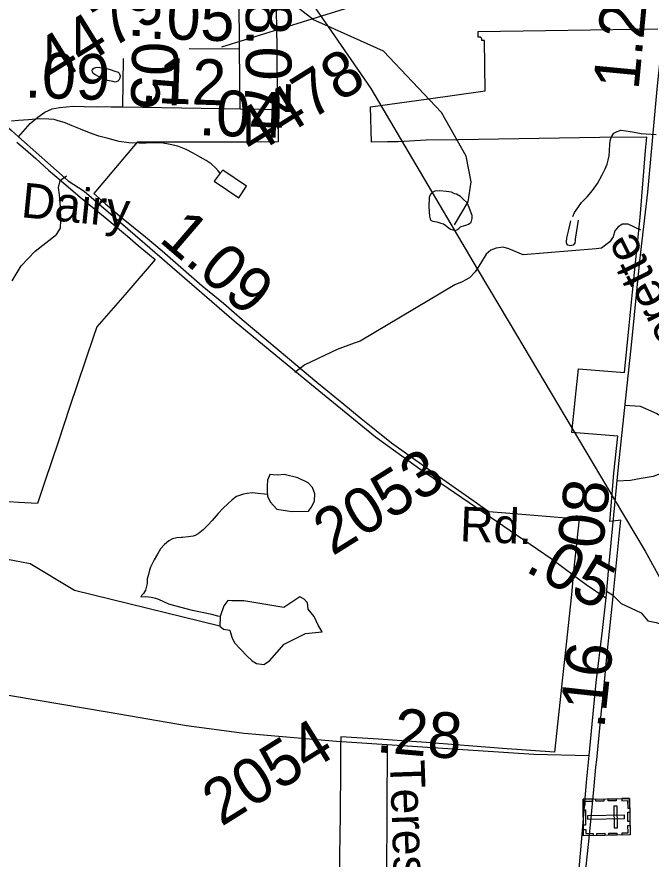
# Model space of a CAD drawing. Extents: x 2001466 to 31450019, y -30647475 to 847247.
# Drawn here: x 2157760 to 2161232, y 796489 to 801097 of the extents above; entities that cross this region are included whole.
import ezdxf

# ---------------------------------------------------------------- set-up
doc = ezdxf.new("R2010")
doc.units = 0
for name, color, linetype in [('Exist Boundary Political City Limit New', 7, 'Continuous'), ('Exist Cultural Cemetery CELL', 7, 'Continuous'), ('Exist Hydrographic Creek Single Shore', 7, 'Continuous'), ('Exist Hydrographic Misc Water Feature', 7, 'Continuous'), ('Exist Hydrographic Pond Under 1500 Sq Ft', 7, 'Continuous'), ('Exist Road Non-System Type 51', 7, 'Continuous'), ('Exist Road Non-System Type 51 Label', 7, 'Continuous'), ('Exist Road Secondary Mileage Hundredths English Label', 7, 'Continuous'), ('Exist Road Secondary Type 51 Attributed', 7, 'Continuous'), ('Exist Road Secondary Type 51 Label', 7, 'Continuous'), ('Exist Road Secondary Type 51 Number Label', 7, 'Continuous'), ('Exist Utilities Electrical Transmission Line', 7, 'Continuous'), ('Map Preparation Boundary City Limit Buffer Line', 7, 'Continuous')]:
    doc.layers.add(name, color=color, linetype=linetype)

msp = doc.modelspace()

# ---------------------------------------------------------------- linework, layer by layer
at = {"layer": 'Exist Boundary Political City Limit New'}
for points in [[(2159180.2, 801131.1), (2159181.5, 801035.1), (2159181.5, 801026.1), (2159182.8, 800940.1), (2159184, 800844.2), (2159185.2, 800748.2), (2159187, 800640), (2159188, 800580.8), (2159191, 800412.8), (2159063, 800412.3), (2158973, 800412.4), (2158883, 800412.2), (2158793, 800412), (2158703, 800411.8), (2158613, 800411.6), (2158523, 800411.4), (2158433, 800411.1), (2158418, 800411.1), (2158181, 800130), (2158246, 800074.1), (2158332.8, 800000), (2158463.5, 799893)], [(2160869.5, 796383.6), (2160888.8, 796568.5), (2160902, 796695.5), (2160921, 796888.5), (2160929.2, 796992.7), (2160934.2, 797032.9), (2160958.2, 797283.1), (2160974.2, 797439.2), (2160990.2, 797596.6), (2161021.8, 797907.9), (2161025.5, 797945.8), (2161061, 798292.5), (2161066.2, 798344.5), (2161006, 798336.9), (2161007.8, 798353.3), (2161009.8, 798377.9), (2161017, 798463.3), (2161028.8, 798601.6), (2161049.8, 798803.2), (2160797.8, 798823.1), (2160817.8, 799017.1), (2160834, 799172.2), (2161086, 799152.4), (2161111.2, 799408.8), (2161129.5, 799591.3), (2161172, 800000), (2161201, 800365.9), (2161209.2, 800439.6), (2160951.2, 800436.9), (2160176.2, 800424.2), (2160000, 800422.9), (2159846.5, 800413.9), (2159833.2, 800413.4), (2159806.8, 800413), (2159789.2, 800412.8), (2159702, 800411.7), (2159695.8, 800605.1), (2160000, 800647.5), (2160324, 800692.6), (2160320, 800967.4), (2160305, 800967.2), (2160305, 800974.2), (2160304.5, 800976.2), (2160303.8, 800978.1), (2160303, 800979.9), (2160302, 800981.6), (2160300.5, 800983.1), (2160299, 800984.4), (2160297.5, 800985.6), (2160295, 800986.9), (2160284.8, 800986.8), (2160285, 801016.4), (2161268.2, 801031.9)], [(2157759.5, 800412.6), (2157807.5, 800371.4), (2157864.8, 800322.8), (2157934, 800257.6), (2158002, 800199.3), (2158106.5, 800110.1), (2158196.2, 800038), (2158244, 800000), (2158366, 799896.8), (2158425, 799847), (2158517.8, 799769.3), (2158352, 799576.4), (2158198.2, 799401.8), (2158180.5, 799348.1), (2158049, 798960.3), (2157988, 798775.5), (2157914, 798555.1)], [(2158463.5, 799893), (2158555, 799816.5), (2158775, 799626.5), (2158891, 799530.1), (2158993, 799441.9), (2159128.5, 799328.9), (2159241.5, 799233.2), (2159403, 799099), (2159549.8, 798977.7), (2159644.8, 798900.4), (2159727.2, 798834.3), (2159810.8, 798766.4), (2160000, 798632.5), (2160249.8, 798456.5), (2160343, 798390.6), (2160436, 798382.9), (2160766.5, 798357.3), (2160837.5, 798351.2), (2160806.8, 798064.2), (2160797, 797936.7), (2160766.8, 797666.1), (2160749.8, 797515.1), (2160702.5, 797074.1), (2160418.8, 797095.2), (2160000, 797126.9), (2159817, 797139.9), (2159740, 797145.3), (2159532.8, 797158.4), (2159531.2, 797098.4), (2159531.2, 797085.2), (2159531, 796939.2), (2159530, 796788.4), (2159529.5, 796710.1), (2159528.8, 796638.3), (2159526.8, 796489.6), (2159524.8, 796337.4)], [(2157914, 798555.1), (2157872.8, 798434.6), (2157768.2, 798439.9), (2157715.8, 798443.1)]]:
    msp.add_lwpolyline(points, dxfattribs=at)
at = {"layer": 'Exist Cultural Cemetery CELL'}
for points in [[(2161114.2, 796820.7), (2161117.4, 796621.6), (2160862.8, 796617.5), (2160859.6, 796816.5)], [(2160860.2, 796783.5), (2160871.7, 796783.6), (2160871.3, 796805.6), (2160911.7, 796806.3), (2160911.5, 796817.4), (2160859.6, 796816.6)], [(2160929.5, 796817.7), (2160972.8, 796818.4), (2160973, 796807), (2160929.7, 796806.3)], [(2160996.7, 796818.8), (2161040, 796819.5), (2161040.2, 796808.1), (2160996.9, 796807.4)], [(2161046.8, 796778.8), (2161028.1, 796778.5), (2161030, 796660.7), (2161048.7, 796661)], [(2161070.9, 796820), (2161071.1, 796808.6), (2161103.2, 796809.1), (2161103.9, 796768.6), (2161115, 796768.8), (2161114.2, 796820.7)], [(2160872, 796759.3), (2160873.4, 796674.4), (2160862, 796674.2), (2160860.6, 796759.1)], [(2161086.7, 796711.2), (2161086.4, 796729.9), (2160883.6, 796726.6), (2160883.9, 796707.9)], [(2161115.4, 796746.6), (2161116.2, 796694.8), (2161104.8, 796694.6), (2161104, 796746.4)], [(2160862.3, 796650.6), (2160873.8, 796650.8), (2160874.1, 796628.8), (2160914.5, 796629.4), (2160914.7, 796618.3), (2160862.8, 796617.5)], [(2161074.1, 796620.8), (2161073.9, 796632.2), (2161106.1, 796632.7), (2161105.4, 796673.3), (2161116.5, 796673.4), (2161117.4, 796621.5)], [(2160934.9, 796630), (2160978.2, 796630.7), (2160978.4, 796619.3), (2160935.1, 796618.6)], [(2161000.8, 796631.1), (2161044.1, 796631.8), (2161044.3, 796620.4), (2161001, 796619.7)]]:
    msp.add_lwpolyline(points, close=True, dxfattribs=at)
at = {"layer": 'Exist Hydrographic Creek Single Shore'}
msp.add_lwpolyline([(2158871.1, 797762.9), (2158076.2, 797958.7), (2157833.2, 798104.7), (2157700.3, 798130.5), (2157516.2, 798245.8), (2157099.3, 798310.2), (2156632.2, 798457.5), (2156572.2, 798464.7)], dxfattribs=at)
at = {"layer": 'Exist Hydrographic Misc Water Feature'}
for points in [[(2159461.9, 801046), (2159383.2, 801081.2), (2159165.2, 801253), (2158822.4, 801453.6), (2158646.2, 801627.8), (2158396.3, 801682.2), (2158196.3, 801807.7), (2158149.1, 801853.8)], [(2160155.2, 799959.7), (2160230.3, 800086.1), (2160246.3, 800194.1), (2160220.2, 800335.7), (2160085.3, 800574.6), (2159767.3, 800909.3), (2159461.9, 801046)], [(2158270.6, 800808.7), (2158296.4, 800800.8), (2158314.7, 800794.8), (2158320.4, 800789), (2158322.5, 800783), (2158324.9, 800774.9), (2158323.1, 800761), (2158318.8, 800751.1), (2158312.6, 800745.1), (2158308.5, 800742.9), (2158298.9, 800740.7), (2158284.7, 800742.9), (2158256.8, 800748.7), (2158226.9, 800760.6), (2158206.8, 800770.5), (2158186.7, 800782.1), (2158178.3, 800788.2), (2158174.6, 800796.1), (2158172.6, 800804.1), (2158174.8, 800810.3), (2158180.6, 800816.3), (2158192.7, 800820.1), (2158204.3, 800822.4), (2158214.8, 800820.4), (2158232.2, 800818.6), (2158250.3, 800814.6), (2158270.6, 800808.7)], [(2158873.6, 800242.1), (2158861.5, 800254), (2158847.2, 800272), (2158823.2, 800293.9), (2158796.7, 800311.7), (2158763.3, 800329.7), (2158724.8, 800351.3), (2158686.8, 800371.3), (2158640.5, 800388.9), (2158598.9, 800398.8), (2158552.7, 800408.2), (2158510.7, 800408.1), (2158468.7, 800405.9), (2158428.7, 800405.9), (2158372.9, 800407.4), (2158320.6, 800414.9), (2158260.3, 800431), (2158208.2, 800444.5), (2158158.4, 800462.2), (2158108.2, 800482), (2158062.2, 800501.5), (2158024.5, 800517.3), (2157980, 800531), (2157964, 800535), (2157934.3, 800536.7), (2157886.1, 800538.7), (2157824.6, 800534.2), (2157768.2, 800530.2), (2157730.1, 800525.7)], [(2160802.6, 800005.1), (2160812.2, 800027.1), (2160830, 800053.2), (2160851.8, 800081.5), (2160881.7, 800113.5), (2160911.2, 800147.6), (2160939.3, 800186), (2160964.8, 800232.1), (2160980.8, 800266.1), (2160990.6, 800292.2), (2160996.5, 800312.4), (2161002.1, 800336.3), (2161004.3, 800362.4), (2161006, 800402.3), (2161009.9, 800426), (2161015.6, 800440.2), (2161027.9, 800460.2), (2161045.8, 800470.5), (2161065.4, 800476.5), (2161093.5, 800474.6), (2161129.6, 800468.8), (2161177.8, 800459), (2161259.6, 800453.6)], [(2158873.6, 800242.1), (2158840, 800198), (2158974.3, 800106.7), (2159017.8, 800171.2), (2158887.8, 800258.2), (2158873.6, 800242.1)], [(2160155.6, 800129.7), (2160140, 800137.3), (2160109.5, 800141.1), (2160075.9, 800145), (2160047.8, 800142.8), (2160033.6, 800136.8), (2160027.9, 800130.7), (2160021.9, 800122.7), (2160017.8, 800108.7), (2160016, 800056.7), (2160018.4, 800006.8), (2160022.3, 799992.8), (2160024.8, 799986.8), (2160028.5, 799983), (2160036.7, 799978.9), (2160059, 799975.1), (2160081, 799969), (2160094.7, 799965.2), (2160108.9, 799955.4), (2160120.8, 799945.5), (2160134.7, 799935.2), (2160146.8, 799931.4), (2160158.9, 799927.6), (2160168.5, 799931.8), (2160178.8, 799939.6), (2160184.5, 799945.6), (2160188.6, 799947.8), (2160192.7, 799949.6), (2160205, 799953.9), (2160223.1, 799960.1), (2160232.5, 799963.8), (2160238.9, 799968.2), (2160244.6, 799972.2), (2160248.5, 799980.1), (2160252.6, 799994.1), (2160252.6, 800009.9), (2160244.2, 800033.9), (2160236, 800053.8), (2160224.3, 800079.9), (2160202, 800101.5), (2160187.8, 800113.8), (2160165.9, 800127.7), (2160155.6, 800129.7)], [(2160833, 799984.4), (2160816.5, 799881.2), (2160815.8, 799874.3), (2160814, 799859.4), (2160805.2, 799848.8), (2160791, 799845.2), (2160775.7, 799848.1), (2160771, 799855.7), (2160768.8, 799864.8), (2160771.4, 799888.1), (2160779, 799924.9), (2160793.3, 799980.8)], [(2159131.3, 798484.4), (2159065.4, 798491.7), (2159047.3, 798493.6), (2159021.3, 798489.4), (2159001.4, 798485.5), (2158979, 798479.2), (2158963.2, 798473.4), (2158939.5, 798455.1), (2158915.7, 798432.8), (2158890, 798408.6), (2158861.9, 798380.4), (2158828.5, 798342.5), (2158806.2, 798316.3), (2158780.5, 798290.1), (2158752.2, 798268), (2158736.9, 798259.8), (2158724.8, 798256), (2158698.5, 798251.8), (2158666.7, 798249.7), (2158658.7, 798249.3), (2158636.6, 798247.4), (2158612.6, 798241.3), (2158591.1, 798231.2), (2158568.9, 798211), (2158547.2, 798187.1), (2158529.4, 798156.9), (2158511.5, 798126.7), (2158491.8, 798086.8), (2158485.7, 798070.6), (2158479.9, 798046.7), (2158473.8, 798022.5), (2158472.6, 797996.7), (2158468.5, 797974.6), (2158464.4, 797960.6), (2158452.5, 797942.5), (2158444.5, 797932.4), (2158438.9, 797922.3)], [(2158872.1, 797817.2), (2158861.1, 797818.7), (2158827.1, 797826.7), (2158764.8, 797840.2), (2158720.9, 797850), (2158653, 797867.6), (2158592.5, 797883.2), (2158536.5, 797908.8), (2158520.9, 797914.8), (2158494.7, 797920.8), (2158466.8, 797924.6), (2158438.9, 797922.3)]]:
    msp.add_lwpolyline(points, dxfattribs=at)
at = {"layer": 'Exist Hydrographic Pond Under 1500 Sq Ft'}
for points in [[(2159222.7, 798593), (2159188.1, 798590.6), (2159162.8, 798592.2), (2159145, 798592.8), (2159132.6, 798563.1), (2159130.8, 798528.8), (2159129.9, 798504.2), (2159132, 798474.5), (2159147.1, 798443.7), (2159183.6, 798404.1), (2159264.8, 798391.9), (2159356.7, 798392.7), (2159373.2, 798414.6), (2159389.4, 798449.1), (2159391.6, 798487.5), (2159379.1, 798523.1), (2159354.2, 798547.1), (2159298.2, 798574.4), (2159222.7, 798593)], [(2158872.1, 797817.2), (2158871.1, 797762.9), (2158891.3, 797747.3), (2158926.2, 797741.4), (2158937.4, 797704.3), (2158951, 797671.8), (2158986.6, 797636.1), (2159019.1, 797601.5), (2159047.4, 797574.2), (2159071.5, 797559.5), (2159111.4, 797554.3), (2159143.2, 797574.5), (2159223.5, 797665.5), (2159339.8, 797724.2), (2159432.1, 797733.6), (2159409.5, 797768.6), (2159388.1, 797817.5), (2159355.6, 797856.3), (2159350.3, 797892), (2159332.5, 797911.9), (2159309.4, 797923.5), (2159220.8, 797866.2), (2159002.4, 797901.4), (2158937.7, 797901.9), (2158914.3, 797904.6), (2158893.4, 797875.2), (2158872.1, 797817.2)]]:
    msp.add_lwpolyline(points, dxfattribs=at)
at = {"layer": 'Exist Road Non-System Type 51'}
msp.add_line((2160987.6, 797955.4), (2161021.3, 797935.1), dxfattribs=at)
for points in [[(2157735.2, 799652.6), (2157782.8, 799734.3), (2157860.7, 799816), (2157976.4, 799907.3), (2157998.2, 799941.4), (2158000.9, 799985), (2157998.2, 800057.2), (2157992.7, 800123.9), (2157987.3, 800163.4), (2157996.8, 800201.6), (2158032.5, 800227)], [(2161176.4, 799930), (2161107.2, 799963.7), (2161075.2, 799962.5), (2161050.9, 799949.1), (2161034.3, 799927.5), (2161023.5, 799893.7), (2161006.8, 799866.2), (2160960, 799831.3), (2160931.9, 799828), (2160531.2, 799795.7), (2160454, 799827.6), (2160422.2, 799836.4), (2160384.1, 799831.3), (2160353.9, 799820.1), (2160329.4, 799798.7), (2160304.3, 799757.3), (2160280, 799719.2)], [(2160280, 799719.2), (2160269, 799702.2), (2160238.2, 799668.9), (2160197.7, 799647.9), (2160157.3, 799630.9), (2159639.9, 799323.5), (2159605.7, 799312.4), (2159512.8, 799276.7), (2159336.8, 799193), (2159281.8, 799152.3)], [(2161087.7, 798972.3), (2161171.8, 798967.6), (2161263.5, 798928), (2161324.7, 798890.2), (2161391.2, 798838), (2161436.2, 798802), (2161465, 798769.6), (2161486.5, 798726.4), (2161465, 798704.8), (2161425.8, 798676.2), (2161401.3, 798658.8), (2161344.7, 798630.2), (2161281.9, 798597.7), (2161243.5, 798582.6), (2161177.2, 798571.7), (2161119.7, 798560.9), (2161044.8, 798557.8)], [(2161021.3, 797935.1), (2161068, 797887.4), (2161177.3, 797836.4), (2161214.3, 797793.5), (2161259.6, 797783), (2161413.6, 797730.5)], [(2159786.8, 797115.9), (2159783.5, 796395), (2159783.5, 796143.2), (2159783.5, 796060.5), (2159782.2, 795976.9), (2159791.3, 795893.2), (2159811.3, 795849.6), (2159833.1, 795816.9), (2159871.2, 795787.8), (2159929.4, 795769.6), (2160074.7, 795762.4), (2160223.6, 795756.9), (2160383.5, 795744.2), (2160536, 795738.7), (2160626.9, 795733.3), (2160770.6, 795721.3)]]:
    msp.add_lwpolyline(points, dxfattribs=at)
at = {"layer": 'Exist Road Secondary Type 51 Attributed'}
for p, q in [((2158978.7, 800921), (2158976.7, 801323.7)), ((2158978.7, 800921), (2158703, 800922.8)), ((2158983.1, 800594), (2158978.7, 800921)), ((2158340.4, 800605.3), (2158344.6, 800869.3)), ((2158340.4, 800605.3), (2158983.1, 800594)), ((2158983.1, 800594), (2159194.3, 800590.6))]:
    msp.add_line(p, q, dxfattribs=at)
for points in [[(2161731.9, 804608), (2161718.5, 804309.3), (2161746.5, 803816), (2161776.9, 803443.7), (2161775.7, 803248.5), (2161723.4, 803087.9), (2161552, 802639.6), (2161458.4, 802395), (2161420.7, 802252.7), (2161389.1, 802061.1), (2161330.7, 801350), (2161263.9, 800700.9), (2161211.6, 800138.2), (2161169, 799762.3), (2161124.1, 799318.9), (2161052.3, 798635.7), (2161001.3, 798105.9), (2160984.3, 797917.9)], [(2156464.2, 801568.3), (2156646.6, 801399.2), (2156994.3, 801100), (2157312.8, 800834.7), (2157729.8, 800477.7), (2157768.3, 800440.3)], [(2157768.3, 800440.3), (2157833.5, 800514), (2157874.4, 800548.7), (2157914.1, 800575.8), (2157953.4, 800593.5), (2157992.7, 800601.4), (2158070, 800608.1), (2158127.9, 800606.7), (2158201.4, 800604.4), (2158244.1, 800607.3), (2158275.5, 800605.3), (2158340.4, 800605.3)], [(2157768.3, 800440.3), (2158041.8, 800200.4), (2158128.6, 800143.1), (2158460.4, 799857.8), (2158950.4, 799435), (2159333.3, 799118.1), (2159722.4, 798799.4), (2159965.5, 798623.6), (2160310.8, 798390), (2160684, 798133.9), (2160876.1, 797991.5), (2160984.3, 797917.9)], [(2160984.3, 797917.9), (2160963.6, 797739.1), (2160929.6, 797455), (2160890.6, 797056)], [(2157474.5, 797425.8), (2158264.7, 797292.6), (2158687.8, 797219.6), (2159003.9, 797178.9), (2159509.6, 797133.8), (2160590.4, 797063.9), (2160890.6, 797056)], [(2160890.6, 797056), (2160877.3, 796910.6), (2160851.7, 796602.8), (2160823.8, 796293.2), (2160799.5, 796015.8), (2160753.3, 795544.4), (2160687.6, 795045), (2160649.9, 794544.3), (2160600.1, 794100.9), (2160589.2, 793812.5), (2160591.6, 793427.5), (2160600.1, 792934.2), (2160607.4, 792511.4), (2160601.3, 792043.6), (2160606.2, 791634.2), (2160615.9, 791483.4), (2160643.2, 791412.9)]]:
    msp.add_lwpolyline(points, dxfattribs=at)
at = {"layer": 'Exist Road Secondary Type 51 Number Label'}
msp.add_lwpolyline([(2158881.6, 800933.9), (2159559.8, 801143.6), (2159992.7, 801357.8)], dxfattribs=at)
at = {"layer": 'Exist Utilities Electrical Transmission Line'}
for points in [[(2158527, 802332.8), (2159204.5, 801411.3), (2159212.6, 801407.4), (2159461.9, 801046)], [(2159461.9, 801046), (2159697.3, 800704.9), (2160280, 799719.2)], [(2160280, 799719.2), (2160454.4, 799424.2), (2161029.4, 798458.7)], [(2161029.4, 798458.7), (2161199.2, 798173.6), (2161429.8, 797756.8)]]:
    msp.add_lwpolyline(points, dxfattribs=at)
at = {"layer": 'Map Preparation Boundary City Limit Buffer Line'}
for points in [[(2159180.2, 801131.1), (2159181.5, 801035.1), (2159181.5, 801026.1), (2159182.8, 800940.1), (2159184, 800844.2), (2159185.2, 800748.2), (2159187, 800640), (2159188, 800580.8), (2159191, 800412.8), (2159063, 800412.3), (2158973, 800412.4), (2158883, 800412.2), (2158793, 800412), (2158703, 800411.8), (2158613, 800411.6), (2158523, 800411.4), (2158433, 800411.1), (2158418, 800411.1), (2158181, 800130), (2158246, 800074.1), (2158332.8, 800000), (2158463.5, 799893)], [(2160869.5, 796383.6), (2160888.8, 796568.5), (2160902, 796695.5), (2160921, 796888.5), (2160929.2, 796992.7), (2160934.2, 797032.9), (2160958.2, 797283.1), (2160974.2, 797439.2), (2160990.2, 797596.6), (2161021.8, 797907.9), (2161025.5, 797945.8), (2161061, 798292.5), (2161066.2, 798344.5), (2161006, 798336.9), (2161007.8, 798353.3), (2161009.8, 798377.9), (2161017, 798463.3), (2161028.8, 798601.6), (2161049.8, 798803.2), (2160797.8, 798823.1), (2160817.8, 799017.1), (2160834, 799172.2), (2161086, 799152.4), (2161111.2, 799408.8), (2161129.5, 799591.3), (2161172, 800000), (2161201, 800365.9), (2161209.2, 800439.6), (2160951.2, 800436.9), (2160176.2, 800424.2), (2160000, 800422.9), (2159846.5, 800413.9), (2159833.2, 800413.4), (2159806.8, 800413), (2159789.2, 800412.8), (2159702, 800411.7), (2159695.8, 800605.1), (2160000, 800647.5), (2160324, 800692.6), (2160320, 800967.4), (2160305, 800967.2), (2160305, 800974.2), (2160304.5, 800976.2), (2160303.8, 800978.1), (2160303, 800979.9), (2160302, 800981.6), (2160300.5, 800983.1), (2160299, 800984.4), (2160297.5, 800985.6), (2160295, 800986.9), (2160284.8, 800986.8), (2160285, 801016.4), (2161268.2, 801031.9)], [(2157759.5, 800412.6), (2157807.5, 800371.4), (2157864.8, 800322.8), (2157934, 800257.6), (2158002, 800199.3), (2158106.5, 800110.1), (2158196.2, 800038), (2158244, 800000), (2158366, 799896.8), (2158425, 799847), (2158517.8, 799769.3), (2158352, 799576.4), (2158198.2, 799401.8), (2158180.5, 799348.1), (2158049, 798960.3), (2157988, 798775.5), (2157914, 798555.1)], [(2158463.5, 799893), (2158555, 799816.5), (2158775, 799626.5), (2158891, 799530.1), (2158993, 799441.9), (2159128.5, 799328.9), (2159241.5, 799233.2), (2159403, 799099), (2159549.8, 798977.7), (2159644.8, 798900.4), (2159727.2, 798834.3), (2159810.8, 798766.4), (2160000, 798632.5), (2160249.8, 798456.5), (2160343, 798390.6), (2160436, 798382.9), (2160766.5, 798357.3), (2160837.5, 798351.2), (2160806.8, 798064.2), (2160797, 797936.7), (2160766.8, 797666.1), (2160749.8, 797515.1), (2160702.5, 797074.1), (2160418.8, 797095.2), (2160000, 797126.9), (2159817, 797139.9), (2159740, 797145.3), (2159532.8, 797158.4), (2159531.2, 797098.4), (2159531.2, 797085.2), (2159531, 796939.2), (2159530, 796788.4), (2159529.5, 796710.1), (2159528.8, 796638.3), (2159526.8, 796489.6), (2159524.8, 796337.4)], [(2157914, 798555.1), (2157872.8, 798434.6), (2157768.2, 798439.9), (2157715.8, 798443.1)]]:
    msp.add_lwpolyline(points, dxfattribs=at)

# ---------------------------------------------------------------- texts
at = {"layer": 'Exist Road Non-System Type 51 Label'}
msp.add_text('Teresa', height=190, rotation=271.9908, dxfattribs=at).set_placement((2159801.7, 797028.2))
at = {"layer": 'Exist Road Secondary Mileage Hundredths English Label'}
for s, rotation, p in [('.08', 268.6019, (2159022.5, 801465.9)), ('1.21', 84.565, (2161163, 800693.3)), ('.05', 358.0569, (2158483.2, 800978.3)), ('.05', 268.6019, (2158395, 801056.2)), ('.07', 268.6019, (2159018, 801030.5)), ('.09', 358.0569, (2157801, 800656.5)), ('.12', 358.0569, (2158436.4, 800628.1)), ('.04', 358.0569, (2158754, 800449.9)), ('1.09', 319.39, (2158532, 799873.3)), ('.08', 83.6774, (2160956.9, 798089.2)), ('.05', 331.5571, (2160535.5, 798067.8)), ('.16', 83.819, (2160974.8, 797197.9)), ('.28', 355.0226, (2159722.9, 797075.5))]:
    msp.add_text(s, height=250, rotation=rotation, dxfattribs=at).set_placement(p)
at = {"layer": 'Exist Road Secondary Type 51 Label'}
for s, rotation, p in [('Dairy', 354.3002, (2157778.8, 800001.9)), ('Averette', 116.4708, (2161551.4, 799086)), ('Rd.', 357.6376, (2160182.7, 798228.4))]:
    msp.add_text(s, height=190, rotation=rotation, dxfattribs=at).set_placement(p)
at = {"layer": 'Exist Road Secondary Type 51 Number Label'}
for s, p in [('4479', (2157962.5, 800724.8)), ('4478', (2159052.9, 800333.4)), ('2053', (2159487.6, 798145.1)), ('2054', (2158879.5, 796664.7))]:
    msp.add_text(s, height=250, rotation=31.918, dxfattribs=at).set_placement(p)

doc.saveas('drawing.dxf')
